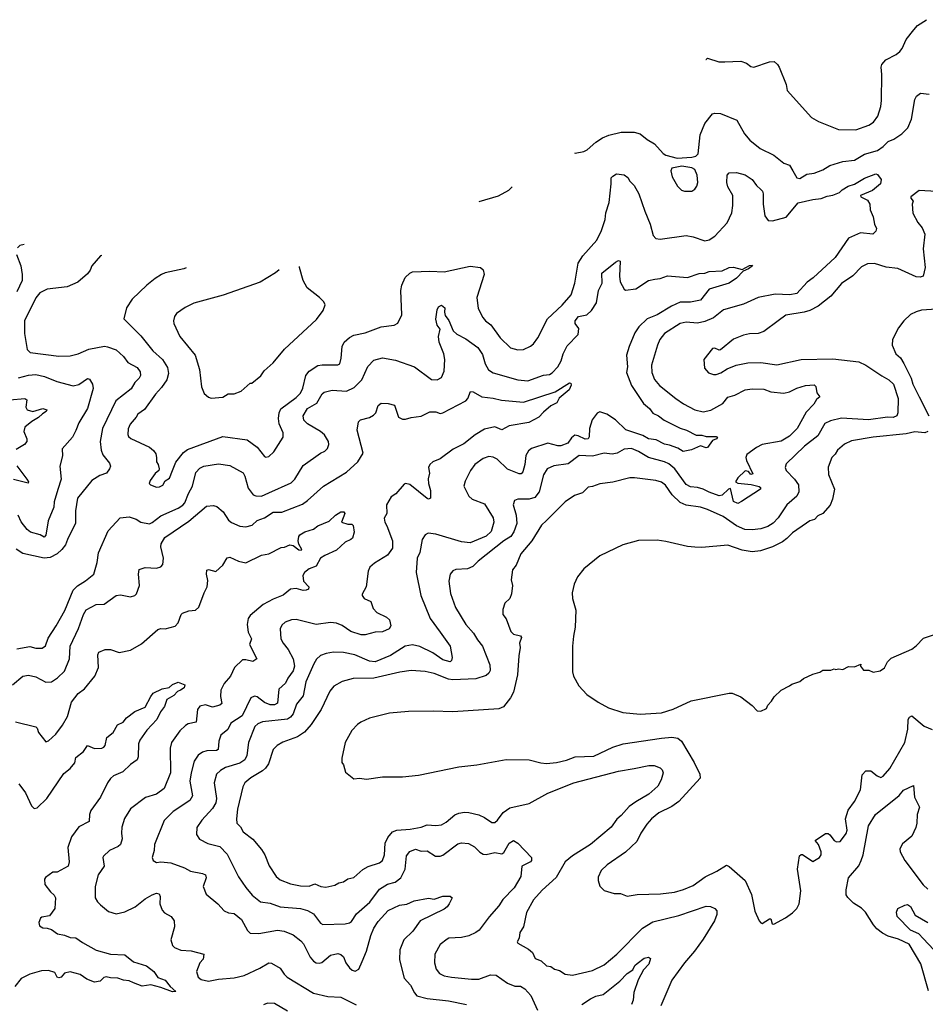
# Model space of a CAD drawing. Extents: x 1678759 to 1859541, y 384609 to 522867.
# Tile 341 of 466: x 1774554 to 1780848, y 513666 to 520506. Entities that reach past the tile are written whole.
import ezdxf

# ---------------------------------------------------------------- set-up
doc = ezdxf.new("R2010")
doc.units = 0

msp = doc.modelspace()

# ---------------------------------------------------------------- linework, layer by layer
at = {"layer": '0CON20XD'}
for points in [[(1779322.1, 520230.2), (1779325, 520230), (1779335, 520237.5), (1779413.3, 520213.3), (1779455, 520213.8), (1779565, 520218.8), (1779604.2, 520204.2), (1779635, 520180), (1779655, 520176), (1779765, 520214), (1779797.5, 520215), (1779820, 520195), (1779831.2, 520175), (1779881.2, 520055), (1779887.5, 520015), (1780057, 519827), (1780105, 519797.5), (1780245, 519743.3), (1780365, 519741.2), (1780455, 519773.8), (1780486.7, 519795), (1780518.8, 519835), (1780538.3, 519901.7), (1780543.8, 519945), (1780545.8, 520125), (1780540, 520175), (1780545.7, 520194.3), (1780573.2, 520226.8), (1780645, 520264), (1780670, 520285), (1780685.8, 520305), (1780715, 520368.8), (1780768, 520435), (1780793.8, 520465), (1780855, 520505.8)], [(1778410.8, 519580.6), (1778415, 519579.2), (1778475, 519591.2), (1778497.5, 519602.5), (1778557.5, 519655), (1778603.8, 519685), (1778647.4, 519702.6), (1778735, 519724.4), (1778825, 519725.6), (1778865, 519711.9), (1778915, 519673.1), (1778964.6, 519644.6), (1779026.2, 519576.2), (1779045, 519564.6), (1779124.3, 519544.3), (1779225, 519549.8), (1779252.2, 519557.8), (1779268.9, 519575), (1779282.1, 519705), (1779315, 519784.2), (1779367.9, 519852.1), (1779385, 519857.5), (1779424.5, 519854.5), (1779538.8, 519808.8), (1779591.9, 519711.9), (1779628.1, 519668.1), (1779701.2, 519611.2), (1779794.6, 519564.6), (1779865, 519509.4), (1779905, 519495.5), (1779926.7, 519456.7), (1779955, 519406.2), (1779975, 519403.3), (1780025, 519432.5), (1780075, 519439.4), (1780135, 519462.7), (1780185, 519492.1), (1780275, 519520), (1780355, 519530.6), (1780425, 519572.7), (1780515, 519596.5), (1780555, 519624.8), (1780589.2, 519660.8), (1780628.1, 519675), (1780685, 519713.9), (1780725.4, 519755), (1780751.2, 519815), (1780775, 519951.2), (1780786.2, 519973.8), (1780815, 519996), (1780875, 519988.9)], [(1779225, 519313.8), (1779245, 519327.5), (1779259.5, 519350.5), (1779266, 519375), (1779262.5, 519425), (1779245.6, 519465), (1779225, 519475.9), (1779155, 519487.5), (1779086.6, 519473.4), (1779078.6, 519455), (1779088, 519415), (1779125, 519350), (1779152.7, 519322.7), (1779175, 519313.8), (1779225, 519313.8)], [(1775711.8, 518782.8), (1775695, 518774.4), (1775565, 518747.1), (1775540, 518735), (1775495, 518708), (1775438.7, 518661.3), (1775335.5, 518564.5), (1775296, 518505), (1775278.3, 518428.3), (1775395, 518308.6), (1775480, 518205), (1775545.3, 518145.3), (1775580.5, 518090.5), (1775588.5, 518048.5), (1775576.6, 518005), (1775538.6, 517951.4), (1775496.9, 517905), (1775421.8, 517798.2), (1775375, 517765.8), (1775364.3, 517745), (1775321.4, 517695), (1775307, 517663), (1775305.8, 517625), (1775311.1, 517611.1), (1775326.8, 517596.8), (1775455.4, 517535.4), (1775485, 517512), (1775499.8, 517489.8), (1775505.8, 517464.2), (1775503.8, 517433.8), (1775516.7, 517415), (1775523.8, 517385), (1775521.2, 517375), (1775495, 517353.3), (1775461.2, 517305), (1775453.3, 517285), (1775462.5, 517275), (1775505, 517259.2), (1775525, 517260.8), (1775548.1, 517271.9), (1775565, 517303.3), (1775595, 517320), (1775616.7, 517375), (1775638.1, 517431.9), (1775691.7, 517498.3), (1775720.3, 517519.7), (1775965, 517611.3), (1776135, 517586.4), (1776205, 517537.1), (1776255, 517472.5), (1776265, 517467.5), (1776285, 517471.9), (1776321.1, 517505), (1776385.6, 517605), (1776385.6, 517635), (1776358.3, 517698.3), (1776351.8, 517735), (1776356.9, 517775), (1776368.1, 517801.9), (1776475, 517880.4), (1776505, 517912.5), (1776521.6, 517945), (1776541.8, 518035), (1776565, 518064.5), (1776626.7, 518103.3), (1776655, 518109.2), (1776725, 518107.3), (1776765, 518108.6), (1776778, 518115), (1776788.1, 518155), (1776795, 518236.7), (1776809.4, 518265), (1776845, 518298.9), (1776875, 518313.5), (1776955, 518330.5), (1777065, 518371.1), (1777157, 518383), (1777181.2, 518398.8), (1777208.6, 518455), (1777203.3, 518625), (1777209.3, 518660.7), (1777233.1, 518715), (1777264.7, 518745.3), (1777285, 518754.5), (1777405, 518759.4), (1777505, 518753.5), (1777685, 518794.3), (1777757.5, 518785), (1777775, 518767.5), (1777782.5, 518735), (1777730, 518575), (1777739.7, 518499.7), (1777773.3, 518436.7), (1777790.8, 518415), (1777827.2, 518387.2), (1777893.3, 518295), (1777965, 518225.7), (1778015, 518213.1), (1778055, 518215.8), (1778105, 518238), (1778125, 518253.8), (1778155, 518296.2), (1778221.7, 518428.3), (1778325, 518522.5), (1778387.5, 518595), (1778412, 518675), (1778435.6, 518815), (1778468.6, 518865), (1778565.4, 518974.6), (1778597.6, 519042.4), (1778622.8, 519117.2), (1778626.9, 519165), (1778650, 519235), (1778663.6, 519366.4), (1778665, 519406.2), (1778675, 519420), (1778702.5, 519435), (1778755, 519427.5), (1778779.3, 519409.3), (1778795, 519383.8), (1778825, 519353.8), (1778856.2, 519296.2), (1778897.8, 519175), (1778936.4, 519086.4), (1778957.3, 519007.3), (1778976, 518986), (1779005, 518980.8), (1779185, 519006.9), (1779235, 518997.1), (1779315, 518969.2), (1779345, 518975.8), (1779385, 519001.4), (1779470, 519095), (1779502.9, 519165), (1779510.5, 519215), (1779510, 519285), (1779476.4, 519345), (1779468.1, 519375), (1779471.4, 519425), (1779485, 519442.5), (1779535, 519445.4), (1779595, 519427.5), (1779645, 519395.6), (1779673.8, 519353.8), (1779705, 519325.8), (1779715.8, 519315), (1779721.9, 519295), (1779720.4, 519225), (1779732.6, 519142.6), (1779755, 519111.2), (1779785, 519109.2), (1779880, 519135), (1779965, 519232.7), (1780065, 519256.9), (1780125, 519263.6), (1780165, 519279.5), (1780205, 519286.9), (1780252.5, 519305), (1780270, 519325), (1780310.6, 519349.4), (1780355, 519363.3), (1780426.1, 519403.9), (1780505, 519434.2), (1780515, 519430.8), (1780541.1, 519395), (1780535.8, 519365), (1780480.2, 519319.8), (1780396.7, 519285), (1780400, 519275), (1780445, 519252.5), (1780463.1, 519225), (1780464.5, 519185), (1780485.5, 519135.5), (1780494, 519085), (1780507.5, 519055), (1780504.1, 519035.9), (1780483.9, 519016.1), (1780397.5, 519025), (1780315, 518988.8), (1780220.6, 518855), (1780067.4, 518712.6), (1780027.4, 518682.6), (1779955.8, 518604.2), (1779905.3, 518595.3), (1779805, 518598.2), (1779686.7, 518575), (1779585, 518529.1), (1779445, 518491.2), (1779375, 518433.6), (1779315, 518408.2), (1779265, 518397.3), (1779185, 518404), (1779143.8, 518396.2), (1779034.3, 518325), (1779003.1, 518285), (1778985.8, 518245.8), (1778945.6, 518105), (1778947.5, 518055), (1778965, 518005.8), (1779000.6, 517965), (1779114, 517874), (1779166.5, 517836.5), (1779245, 517795.4), (1779305, 517782.9), (1779357, 517793), (1779440.5, 517839.5), (1779476.3, 517883.7), (1779525, 517897.8), (1779595, 517933.6), (1779645, 517941.8), (1779725, 517940), (1779775, 517920), (1779865, 517911.9), (1779905, 517921.1), (1779955, 517945.5), (1780015, 517964.3), (1780075, 517969.4), (1780086.8, 517956.8), (1780093.3, 517913.3), (1780114.3, 517885), (1780092.2, 517867.8), (1780073.6, 517835), (1780020.8, 517779.2), (1779957.1, 517665), (1779905, 517612.3), (1779845, 517579.1), (1779713.8, 517555), (1779675, 517534.6), (1779606.5, 517485), (1779601.5, 517465), (1779604.7, 517444.7), (1779648.8, 517351.2), (1779635, 517347.5), (1779618, 517368), (1779595, 517372.5), (1779545, 517323.1), (1779528.2, 517295), (1779545, 517287.2), (1779638, 517278), (1779693.3, 517263.3), (1779702.5, 517255), (1779702.5, 517245), (1779570.9, 517159.1), (1779545, 517146), (1779515, 517158), (1779495, 517249.2), (1779478.9, 517245), (1779436.3, 517203.6), (1779415, 517198.7), (1779345, 517223.2), (1779305, 517244.6), (1779265, 517256.2), (1779215, 517261.1), (1779186.2, 517276.2), (1779106.2, 517386.2), (1779065, 517421.3), (1779035, 517435.3), (1778925, 517463.6), (1778855, 517507.2), (1778806.3, 517526.4), (1778755, 517522.7), (1778705.3, 517494.7), (1778672.2, 517487.8), (1778615, 517494.6), (1778535, 517473.1), (1778442.1, 517477.9), (1778365, 517420), (1778265, 517406.4), (1778220, 517385), (1778195, 517343.8), (1778163.8, 517225), (1778135, 517187.8), (1778095, 517174.5), (1778015, 517175.7), (1777993.3, 517165), (1777984.3, 517135), (1778003.9, 517063.9), (1778010, 517005), (1777988.1, 516948.1), (1777966.9, 516915), (1777918.9, 516885), (1777740, 516745), (1777702.1, 516707.9), (1777665, 516691.9), (1777585.7, 516685.7), (1777563.7, 516676.3), (1777545.8, 516655), (1777535.8, 516605), (1777548.9, 516518.9), (1777582.6, 516422.6), (1777654.7, 516304.7), (1777708.1, 516245), (1777735, 516197.1), (1777771.5, 516155), (1777821.4, 516025), (1777822.5, 515985), (1777815, 515966.7), (1777795, 515949.2), (1777723.9, 515926.1), (1777565, 515919.5), (1777534, 515924), (1777435, 515962.9), (1777372.1, 515977.9), (1777275, 515984.5), (1777196.2, 515973.8), (1777015, 515932), (1776871.4, 515928.6), (1776795, 515908.1), (1776738, 515875), (1776708.9, 515841.1), (1776649.5, 515715), (1776579.8, 515610.2), (1776534, 515556), (1776485, 515524.5), (1776383.1, 515486.9), (1776342.5, 515465), (1776314.4, 515435), (1776283.3, 515336.7), (1776263, 515307), (1776242.4, 515287.6), (1776160.5, 515239.5), (1776118.6, 515205), (1776103.7, 515176.3), (1776067.8, 515022.2), (1776060.6, 514955), (1776063.6, 514923.6), (1776088.5, 514898.5), (1776107.8, 514865), (1776173.6, 514813.6), (1776235, 514741.4), (1776256.5, 514705), (1776287, 514627), (1776335.7, 514555), (1776365, 514530.9), (1776435, 514501.9), (1776505, 514490), (1776565, 514486.7), (1776605, 514502.2), (1776645.7, 514484.3), (1776680.7, 514479.3), (1776745, 514493.3), (1776771.2, 514508.8), (1776805, 514516.7), (1776835, 514536.7), (1776875, 514546.7), (1776938.6, 514601.4), (1776975, 514624.4), (1777055, 514648.9), (1777075.4, 514664.6), (1777088.6, 514705), (1777094.4, 514785), (1777112.7, 514825), (1777144.4, 514865), (1777175, 514876.4), (1777267.3, 514882.7), (1777345, 514896.2), (1777386.3, 514913.7), (1777445, 514908.5), (1777485, 514912.2), (1777518.1, 514931.9), (1777577.4, 514982.6), (1777605, 514994.5), (1777645, 515000.5), (1777675, 514998.9), (1777745, 514981.5), (1777784, 514964), (1777835, 514928.6), (1777855, 514929.4), (1777875, 514945.7), (1777915, 514998.9), (1777960.1, 515029.9), (1778095, 515060.8), (1778225, 515132.7), (1778405, 515203.8), (1778715, 515284.6), (1778824.5, 515304.5), (1778925.5, 515325.5), (1778964.4, 515324.4), (1779005, 515309.2), (1779019.2, 515295), (1779025.8, 515275), (1779012.9, 515225), (1778988.9, 515181.1), (1778925.2, 515124.8), (1778835, 515073.1), (1778790.4, 515039.6), (1778735, 514977.1), (1778705, 514952.9), (1778665, 514897.5), (1778520.6, 514775), (1778395, 514696.5), (1778345, 514655.7), (1778282, 514548), (1778185, 514460), (1778125, 514392), (1778077.2, 514302.8), (1778055.8, 514205), (1778029.2, 514165), (1778024.1, 514125.9), (1778010.7, 514099.3), (1778015, 514090), (1778089.1, 514049.1), (1778116.7, 514025), (1778136.7, 513985), (1778177.3, 513967.3), (1778215, 513933.3), (1778245, 513927.5), (1778270.5, 513910.5), (1778305, 513901.2), (1778345.7, 513875.7), (1778395, 513867.5), (1778535, 513900), (1778615, 513940), (1778705, 514014.4), (1778882.5, 514195), (1778955, 514240), (1779135, 514283.1), (1779325, 514346.9), (1779355, 514345.8), (1779385, 514331.2), (1779398, 514315), (1779399.4, 514290.6)], [(1780925, 519311.8), (1780805, 519320), (1780747.5, 519275), (1780748, 519265), (1780763.8, 519245), (1780757.5, 519225), (1780761.2, 519161.2), (1780795, 519098), (1780825, 519060), (1780844.5, 519015), (1780831.8, 518915), (1780845.6, 518785), (1780833.3, 518725), (1780812.3, 518717.7), (1780785, 518720.6), (1780656.9, 518776.9), (1780575, 518786.2), (1780495, 518812.2), (1780445, 518810), (1780405, 518788.6), (1780345, 518727.1), (1780265, 518674.2), (1780190, 518585), (1780103.4, 518516.6), (1780045, 518486.2), (1780005, 518473.8), (1779877.7, 518452.3), (1779825, 518413.8), (1779725, 518340), (1779685, 518326.2), (1779626.1, 518323.9), (1779585, 518313.8), (1779514.1, 518285.9), (1779425, 518213.3), (1779415, 518210), (1779385, 518223.8), (1779369.3, 518220.7), (1779307.5, 518145), (1779313.3, 518085), (1779341.7, 518051.7), (1779375, 518040), (1779395, 518040), (1779427.4, 518052.6), (1779469.7, 518080.3), (1779534.4, 518105.6), (1779615, 518122.9), (1779705, 518124.3), (1779815, 518109.2), (1779985, 518145.8), (1780205, 518150.8), (1780385, 518129.2), (1780435, 518106.2), (1780545, 518030.9), (1780595, 518004.5), (1780626.5, 517975), (1780658.7, 517875), (1780657.8, 517775), (1780650, 517755), (1780625, 517742), (1780585, 517744.1), (1780453.2, 517726.8), (1780265, 517738.9), (1780189.7, 517720.3), (1780150.4, 517699.6), (1780100, 517615), (1780007.8, 517542.2), (1779880.2, 517419.8), (1779873.3, 517395), (1779880.9, 517375), (1779939.4, 517315), (1779965.6, 517275), (1779969.4, 517225), (1779955.7, 517195), (1779884.6, 517135), (1779825.2, 517044.8), (1779790.8, 517009.2), (1779754.4, 516985.6), (1779705, 516969.7), (1779645, 516961.8), (1779593.8, 516965), (1779535, 516989.2), (1779443.5, 517053.5), (1779335, 517102.9), (1779285, 517119.3), (1779185, 517134), (1779145, 517152), (1779087.5, 517205), (1779042.7, 517272.7), (1779015, 517292.5), (1778975, 517303.8), (1778825.8, 517324.2), (1778795, 517324), (1778675, 517292.5), (1778585, 517281.2), (1778535, 517262), (1778505, 517258.8), (1778465, 517218.8), (1778410.3, 517199.7), (1778344.4, 517155.6), (1778215, 517027.1), (1778181.4, 516995), (1778113.9, 516885), (1778036.4, 516795), (1778005, 516716.2), (1777978.6, 516685), (1777970, 516615), (1777979.4, 516575), (1777972.3, 516517.7), (1777961.2, 516485), (1777926.4, 516453.6), (1777912.5, 516407.5), (1777912, 516375), (1777934.4, 516344.4), (1777968.1, 516255), (1777985, 516237.8), (1778035, 516226.4), (1778041.2, 516215), (1778028.6, 516175), (1778031.4, 516145), (1778022.1, 516087.9), (1778014.5, 515955.5), (1777985.7, 515835), (1777965.5, 515794.5), (1777916.6, 515733.4), (1777885, 515717.5), (1777565, 515698), (1777428.3, 515701.7), (1777255, 515701.2), (1777125, 515688), (1776985, 515653.8), (1776925, 515626.2), (1776901.2, 515608.8), (1776862.7, 515567.3), (1776816.4, 515483.6), (1776793.3, 515375), (1776793.3, 515345), (1776805, 515330), (1776819.3, 515279.3), (1776875, 515233.3), (1776915, 515236.7), (1776965, 515230), (1777076.1, 515246.1), (1777215, 515246.2), (1777325, 515258.8), (1777605, 515316.2), (1777730.7, 515329.3), (1777935, 515366.7), (1778095, 515363.3), (1778175, 515342.5), (1778215, 515338.8), (1778285, 515345.7), (1778355, 515361.5), (1778415, 515385.4), (1778545, 515390), (1778675, 515451.2), (1778747.5, 515475), (1779015.4, 515514.6), (1779085, 515521.5), (1779128.8, 515515), (1779153.6, 515493.6), (1779242.2, 515345), (1779281.9, 515265), (1779282, 515238), (1779135.3, 515074.7), (1779085, 515039.5), (1778994.7, 514995.3), (1778946, 514954), (1778913.3, 514916.7), (1778871.5, 514855), (1778843.5, 514796.5), (1778765, 514722.9), (1778636.2, 514635), (1778594, 514595), (1778575, 514550), (1778573.3, 514525), (1778586.4, 514486.4), (1778615, 514457.5), (1778685, 514436.7), (1778730, 514435), (1778775, 514417.5), (1778845, 514428), (1779006.6, 514433.4), (1779105, 514445.6), (1779166.9, 514463.1), (1779235, 514491.5), (1779318, 514552), (1779398.3, 514591.7), (1779465, 514633.3), (1779485, 514623.8), (1779595.8, 514525), (1779639.7, 514429.7), (1779662, 514312), (1779692.5, 514245), (1779705, 514232.5), (1779715, 514227.5), (1779765, 514260), (1779775, 514260), (1779782.5, 514225), (1779795, 514222.5), (1779875, 514266.7), (1779925, 514302.5), (1779955, 514332.5), (1779970, 514365), (1779983.3, 514455), (1779960, 514605), (1779973.1, 514696.9), (1779985, 514707.5), (1779995, 514706.7), (1780065, 514658.9), (1780112.5, 514685), (1780124.4, 514705), (1780124.4, 514725), (1780105.4, 514775.4), (1780082.5, 514805), (1780155, 514852.5), (1780171.7, 514851.7), (1780185, 514842.5), (1780214.1, 514804.1), (1780230, 514795), (1780255, 514797.5), (1780265, 514807.5), (1780297.6, 514852.4), (1780305.7, 514875), (1780293.8, 514955), (1780311.9, 515015), (1780355, 515074), (1780397.3, 515155), (1780409.7, 515260.3), (1780435, 515288), (1780468.6, 515288.6), (1780512, 515252), (1780538.3, 515241.7), (1780555, 515250), (1780602.2, 515305), (1780704.3, 515485), (1780726.7, 515576.7), (1780728.8, 515645), (1780738.3, 515661.7), (1780755, 515668.8), (1780839.1, 515599.1), (1780895, 515575.5)], [(1777976, 519345.7), (1777950.3, 519319.7), (1777879.4, 519280.6), (1777745.2, 519240)], [(1774585.8, 518943.8), (1774555, 518938.1), (1774537.9, 518922.1)], [(1774532.5, 518875), (1774562.9, 518795), (1774571.8, 518735), (1774570.7, 518695), (1774534.7, 518615)], [(1775124, 518866.9), (1775116.2, 518865), (1775056.2, 518795), (1775044.2, 518765.8), (1775025, 518741.2), (1774957, 518683), (1774885, 518649.2), (1774745, 518634.2), (1774695, 518607.5), (1774666.7, 518573.3), (1774587.5, 518415), (1774587.7, 518325), (1774605.6, 518215), (1774626.7, 518195), (1774825, 518169.2), (1774905, 518171.8), (1774960, 518185), (1775035, 518217.8), (1775143.2, 518236.8), (1775165, 518234.3), (1775225, 518212.2), (1775275.6, 518165), (1775305, 518124.4), (1775369.7, 518089.7), (1775390.3, 518060.3), (1775392.5, 518035), (1775384.3, 518015), (1775355.3, 517984.7), (1775328.3, 517941.7), (1775222.2, 517857.8), (1775130, 517665), (1775113.1, 517575), (1775119.1, 517515), (1775131.9, 517481.9), (1775178, 517425), (1775184, 517405), (1775179.2, 517385), (1775158, 517355), (1775110.2, 517339.8), (1775055, 517304.4), (1774955, 517182.5), (1774942.4, 517095), (1774942, 517008), (1774886.1, 516893.9), (1774871.3, 516858.7), (1774845.7, 516824.3), (1774814.7, 516795.3), (1774765, 516770.6), (1774725, 516765.3), (1774576.6, 516796.6), (1774528.5, 516828.5)], [(1774535, 516136.4), (1774625, 516152.5), (1774665, 516140.5), (1774709.3, 516140.7), (1774733.1, 516156.9), (1774750.9, 516209.1), (1774808.5, 516295), (1774868.3, 516401.7), (1774925, 516541.8), (1774955, 516572.4), (1775011.9, 516608.1), (1775070, 516655), (1775091.9, 516735), (1775101.4, 516801.4), (1775168.5, 516955), (1775252, 517045), (1775315, 517053.3), (1775364, 517035), (1775395, 517014.4), (1775455, 517003.3), (1775475, 517012.2), (1775535, 517058.5), (1775655, 517111.8), (1775687.6, 517132.4), (1775701.4, 517148.6), (1775726.7, 517215), (1775754.7, 517265), (1775779.2, 517360.8), (1775805, 517390), (1775834.7, 517405.3), (1775935, 517420.5), (1776015, 517408.5), (1776107.9, 517357.9), (1776119.2, 517335), (1776141.1, 517251.1), (1776175.9, 517205.9), (1776195, 517198), (1776235, 517195.3), (1776285, 517219.2), (1776440.5, 517289.5), (1776465.7, 517315), (1776525, 517410), (1776643.8, 517495), (1776675, 517508.6), (1776692.6, 517527.4), (1776701.5, 517555), (1776700.4, 517575), (1776671.7, 517621.7), (1776645.3, 517645.3), (1776555, 517697.7), (1776527.9, 517725), (1776524.3, 517755), (1776554.7, 517805), (1776618.7, 517841.3), (1776655, 517907.1), (1776670.8, 517919.2), (1776725, 517932.9), (1776825.4, 517924.6), (1776879.5, 517950.5), (1776930.9, 518005), (1776974, 518096), (1777015, 518140), (1777075, 518156.7), (1777165, 518141.8), (1777298.8, 518095), (1777415, 518005.8), (1777455, 518004.2), (1777485, 518021.2), (1777504.4, 518065), (1777509.5, 518145), (1777501.1, 518185), (1777468.5, 518265), (1777464.3, 518305.7), (1777475.8, 518355), (1777454.6, 518384.6), (1777446.2, 518425), (1777455, 518490), (1777465, 518511.2), (1777485, 518522), (1777508, 518505), (1777505.7, 518475), (1777511.7, 518451.7), (1777536.4, 518416.4), (1777565.8, 518345), (1777591.9, 518321.9), (1777655, 518288.5), (1777738.2, 518228.2), (1777769.9, 518179.9), (1777787.8, 518115), (1777812.7, 518072.7), (1777845, 518052.1), (1778016.8, 518003.2), (1778085, 517997.9), (1778195, 518035.3), (1778235, 518040.3), (1778255, 518052.9), (1778293.8, 518095), (1778316.2, 518135), (1778330, 518185), (1778359.6, 518240.4), (1778435, 518319.1), (1778439.5, 518359.5), (1778413.8, 518395), (1778413.8, 518415), (1778438, 518445), (1778495, 518455.5), (1778528.5, 518485), (1778561.9, 518538.1), (1778577.3, 518625), (1778602.5, 518675), (1778599.1, 518745), (1778695, 518821.9), (1778715, 518834), (1778727.8, 518827.8), (1778721.5, 518725), (1778728.2, 518685), (1778754.2, 518635), (1778765, 518628), (1778835, 518636.4), (1778925, 518694.6), (1778966.9, 518703.1), (1779005, 518708.5), (1779055, 518725.5), (1779195, 518715.5), (1779275, 518741.8), (1779314.6, 518745.4), (1779345, 518755.5), (1779435, 518760.6), (1779485, 518783.3), (1779515.8, 518785.8), (1779575, 518770), (1779625, 518797.5), (1779645, 518800), (1779647.5, 518795), (1779620, 518775), (1779581.7, 518758.3), (1779535, 518710), (1779484, 518676), (1779345, 518634.5), (1779285, 518557.5), (1779215.5, 518544.5), (1779145, 518542.7), (1779084.3, 518515), (1778985, 518454.6), (1778915, 518428.2), (1778857.9, 518372.1), (1778828.8, 518331.2), (1778788.8, 518235), (1778771.8, 518175), (1778776.9, 518095), (1778770, 518055), (1778806.9, 517965), (1778890.1, 517840.1), (1778930.5, 517805), (1778955, 517772.5), (1778994.2, 517754.2), (1779033.4, 517723.4), (1779145, 517668.2), (1779188, 517655), (1779255, 517620.6), (1779295, 517619.4), (1779325, 517610), (1779395, 517610), (1779402.5, 517605), (1779397.5, 517595), (1779368, 517582), (1779335, 517533.3), (1779325, 517531.2), (1779285, 517546.2), (1779221.7, 517518.3), (1779165, 517506.2), (1779128.2, 517528.2), (1779070.9, 517550.9), (1779035, 517558.2), (1778977, 517587), (1778923.9, 517593.9), (1778885, 517618.2), (1778767.3, 517657.3), (1778695, 517726.2), (1778633.8, 517765), (1778585, 517782.9), (1778567.4, 517772.6), (1778533.2, 517726.8), (1778513.9, 517666.1), (1778511.4, 517608.6), (1778503.8, 517595), (1778485, 517592.3), (1778435, 517615.5), (1778411.1, 517618.9), (1778388.8, 517601.2), (1778362.9, 517565), (1778315, 517546.2), (1778295, 517545.4), (1778225, 517563.1), (1778111.9, 517528.1), (1778090, 517510), (1778071.5, 517478.5), (1778065.3, 517415), (1778050, 517365), (1778039.1, 517350.9), (1778025, 517350.9), (1777945, 517382.9), (1777872.4, 517452.4), (1777845, 517466.7), (1777815, 517470.5), (1777775, 517458.5), (1777717.8, 517415), (1777685.9, 517374.1), (1777650.9, 517299.1), (1777639.5, 517265), (1777675, 517195.8), (1777698.8, 517175), (1777785, 517141.5), (1777843.9, 517045), (1777848.4, 517015), (1777829.7, 516950.3), (1777795, 516918), (1777685, 516871.5), (1777625, 516878.5), (1777445, 516932.9), (1777391.9, 516938.1), (1777373, 516927), (1777351.2, 516895), (1777333.9, 516803.9), (1777315.6, 516764.4), (1777308.5, 516665), (1777341.1, 516505), (1777406.6, 516346.6), (1777475, 516251.4), (1777544.5, 516155), (1777560, 516075), (1777555.7, 516054.3), (1777545, 516046.2), (1777495, 516059.1), (1777425, 516108.2), (1777335, 516152.5), (1777285, 516163.9), (1777232.5, 516155), (1777130.8, 516089.2), (1777025, 516046.1), (1776985, 516050), (1776883.5, 516093.5), (1776805, 516110.9), (1776735, 516111.5), (1776685, 516103.3), (1776645, 516088.6), (1776616.1, 516063.9), (1776597.7, 516032.3), (1776543.3, 515905), (1776525, 515808), (1776478.1, 515751.9), (1776454.1, 515684.1)], [(1776356.8, 518767.2), (1776331.7, 518748.3), (1776225, 518682.9), (1775967.5, 518592.5), (1775765, 518535.6), (1775703.7, 518506.3), (1775643.8, 518465), (1775630, 518445), (1775622, 518415), (1775625.8, 518395), (1775667.5, 518305), (1775773.1, 518175), (1775804.3, 518075), (1775816.7, 517955), (1775835, 517910), (1775865, 517882.5), (1775885, 517877.5), (1775965, 517883.3), (1776003, 517907), (1776045, 517907.5), (1776093.6, 517926.4), (1776155, 517980), (1776168.3, 517981.7), (1776229.3, 518030.7), (1776254.1, 518065.9), (1776315, 518122.5), (1776395, 518216.7), (1776616.6, 518423.4), (1776663.8, 518485), (1776676.7, 518525), (1776667.5, 518545), (1776636.7, 518575), (1776552.4, 518642.4), (1776524.2, 518695), (1776498.8, 518785), (1776498.8, 518790.2)], [(1780995, 518498.6), (1780822.3, 518487.7), (1780785, 518476.7), (1780745, 518457.5), (1780697.5, 518415), (1780662.5, 518365), (1780620, 518285), (1780616.7, 518245), (1780642, 518185), (1780676.4, 518156.4), (1780698.3, 518118.3), (1780750.4, 518015), (1780762.1, 517975), (1780804.2, 517885.8), (1780872.9, 517755)], [(1774505, 515886), (1774575, 515945.7), (1774615, 515953.1), (1774665, 515941.9), (1774735, 515904.4), (1774775, 515906.9), (1774816.5, 515933.5), (1774865, 515979.4), (1774899.6, 516065), (1774904.5, 516155), (1774963.3, 516276.7), (1774996.8, 516375), (1775015, 516405.7), (1775085, 516443.5), (1775140, 516445), (1775225, 516506.7), (1775255, 516510), (1775325, 516497.1), (1775355, 516506.2), (1775365, 516517.5), (1775385.7, 516574.3), (1775378.6, 516655), (1775385, 516687.5), (1775425, 516701.2), (1775505, 516696.7), (1775535, 516705.8), (1775549.1, 516720.9), (1775554.2, 516765), (1775533.8, 516845), (1775537.3, 516865), (1775561.7, 516908.3), (1775728.5, 517021.5), (1775852.8, 517127.2), (1775901.7, 517131.7), (1775924.4, 517125), (1775967.2, 517087.2), (1776005, 517030), (1776025, 517011.9), (1776085, 516987.5), (1776125, 516983.1), (1776170, 516995), (1776204, 517026), (1776255, 517045.5), (1776315, 517084.4), (1776375, 517084.5), (1776518.7, 517141.3), (1776555, 517166.4), (1776664.7, 517265.3), (1776825, 517363.5), (1776904.4, 517435), (1776941.1, 517495), (1776898.6, 517655), (1776908.1, 517711.9), (1776923.4, 517726.6), (1776985, 517741.4), (1777012.4, 517757.6), (1777030, 517775), (1777045, 517826.7), (1777065, 517841.2), (1777115, 517838.8), (1777158.8, 517828.8), (1777187.5, 517745), (1777215, 517730), (1777235, 517730), (1777275, 517742.5), (1777345, 517751.4), (1777405, 517782.1), (1777445, 517782.7), (1777475, 517770.9), (1777493.8, 517775), (1777655, 517858.9), (1777668.9, 517875), (1777687.3, 517922.7), (1777705, 517921.1), (1777765.4, 517885.4), (1777845, 517876.4), (1777902.4, 517862.4), (1778055, 517848.7), (1778275, 517920), (1778375, 517983.3), (1778385, 517980), (1778386.4, 517966.4), (1778373.3, 517935), (1778302.2, 517877.8), (1778285.8, 517845), (1778245, 517822.5), (1778195, 517779.2), (1778162.5, 517745), (1778091.7, 517708.3), (1777955.5, 517684.5), (1777905, 517655.7), (1777855, 517676.9), (1777785, 517661.4), (1777718.3, 517621.7), (1777640.2, 517559.8), (1777567, 517523), (1777475.4, 517454.6), (1777426, 517435), (1777404, 517415), (1777394.2, 517395), (1777402.5, 517355), (1777393, 517317), (1777394.4, 517285), (1777410, 517235), (1777408.6, 517181.4), (1777395, 517176), (1777385, 517180.8), (1777265, 517277.8), (1777236, 517284), (1777225, 517280), (1777167.9, 517212.1), (1777135, 517191.4), (1777103.8, 517135), (1777104.5, 517075.5), (1777086.9, 517043.1), (1777091.2, 517015), (1777105, 516990), (1777144.6, 516885), (1777144.6, 516835), (1777110.6, 516785), (1777019.6, 516730.4), (1776988.3, 516701.7), (1776975.7, 516675), (1776961.2, 516565), (1776933.3, 516515), (1776933.3, 516505), (1776947.5, 516485), (1776994.2, 516464.2), (1777010, 516415), (1777035, 516387.5), (1777103.8, 516355), (1777125, 516336.2), (1777133.9, 516296.1), (1777121.2, 516275), (1777075, 516252.9), (1777025, 516250.8), (1776955, 516231.8), (1776926.8, 516233.2), (1776855, 516255.4), (1776795, 516298.5), (1776755, 516314.5), (1776715, 516318.5), (1776615, 516305.5), (1776475, 516339.5), (1776443.8, 516336.2), (1776399.8, 516320.2), (1776375, 516300), (1776364.4, 516275), (1776369.5, 516205), (1776384.4, 516175), (1776419.8, 516129.8), (1776454, 516065), (1776462.9, 516015), (1776455, 515981.9), (1776417.3, 515932.7), (1776402.2, 515897.8), (1776353.8, 515856.2), (1776345, 515758.8), (1776325, 515745.6), (1776295, 515747.3), (1776255, 515762.2), (1776205, 515802.5), (1776185, 515806.7), (1776160, 515795), (1776101.2, 515668.8), (1776021.8, 515618.2), (1776000.5, 515575), (1775951.5, 515535), (1775938.2, 515495), (1775934.4, 515435.6), (1775920.9, 515429.1), (1775855, 515426.9), (1775825, 515416.4), (1775794.1, 515395.9), (1775765.5, 515355), (1775744.6, 515275), (1775737.1, 515215), (1775754.5, 515115), (1775737.2, 515082.8), (1775620, 515005), (1775556.9, 514943.1), (1775490, 514775), (1775487.8, 514735), (1775474.4, 514685), (1775480.8, 514665), (1775505, 514651.9), (1775535, 514655.6), (1775605, 514648.9), (1775700, 514615), (1775742, 514592), (1775825, 514575.6), (1775845, 514565.7), (1775850.6, 514545), (1775829.4, 514485), (1775850.7, 514430.7), (1775930, 514365), (1775975, 514314.2), (1776005, 514300.8), (1776045, 514295.8), (1776094.7, 514254.7), (1776138, 514178), (1776155, 514160), (1776215, 514157.8), (1776345, 514181.3), (1776391.2, 514175), (1776455, 514147.9), (1776508, 514108), (1776526.1, 514086.1), (1776572.5, 513992.5), (1776595, 513965.8), (1776613.8, 513955), (1776635, 513951.1), (1776654.5, 513955.5), (1776715, 514007.8), (1776765, 514019.1), (1776785, 514012.7), (1776804.5, 513995), (1776819.4, 513955), (1776845, 513919.2), (1776865, 513902.9), (1776885, 513895.8), (1776909.8, 513910.2), (1776935, 513963.8), (1776964.6, 514035), (1776993.9, 514145), (1777015.4, 514195), (1777045, 514241.1), (1777115, 514318.5), (1777193.8, 514355), (1777245, 514360.8), (1777295, 514384.2), (1777395, 514404.2), (1777435, 514397.5), (1777495, 514416.7), (1777546.4, 514416.4), (1777560, 514405), (1777538.8, 514365), (1777525, 514343.3), (1777504.1, 514325.9), (1777336.9, 514245), (1777286.1, 514175), (1777222.9, 514115), (1777195.4, 514045), (1777192.5, 513975), (1777225, 513848), (1777269.6, 513799.6), (1777296.7, 513745), (1777314.6, 513724.6), (1777385, 513705.4), (1777535, 513690.4), (1777658.8, 513665)], [(1774545, 518016.9), (1774615, 518037.3), (1774665, 518041.2), (1774727.3, 518027.3), (1774811.9, 517991.9), (1774925, 517962.2), (1774965, 517972.5), (1775025, 518012.3), (1775038.5, 518008.5), (1775060.9, 517975), (1775065.3, 517944.7), (1775024.7, 517805.3), (1774964, 517706), (1774945, 517651.2), (1774920, 517605), (1774850, 517525), (1774852, 517475), (1774832.5, 517405), (1774842.5, 517315), (1774817.9, 517242.1), (1774793.2, 517156.8), (1774790.5, 517119.5), (1774751.2, 517025), (1774736.1, 516923.9), (1774725, 516912), (1774696.4, 516926.4), (1774628, 516945), (1774605, 516964.4), (1774565, 517017.5), (1774544.5, 517065)], [(1774485, 517865.4), (1774590, 517875), (1774604.2, 517864.2), (1774597.5, 517815), (1774606.7, 517795), (1774645, 517784.5), (1774714.7, 517805.3), (1774742.9, 517795), (1774738.1, 517785), (1774711.4, 517768.6), (1774685, 517741.9), (1774638, 517715), (1774590, 517675), (1774582.5, 517645), (1774604, 517595), (1774603.8, 517575), (1774586.7, 517555), (1774530.3, 517519.7)], [(1780865.4, 517644.6), (1780843.6, 517636.4), (1780775, 517643.8), (1780715, 517627.9), (1780485, 517605.5), (1780335, 517580), (1780285, 517556), (1780238, 517515), (1780222.2, 517487.8), (1780198, 517465), (1780172.9, 517397.1), (1780175, 517347.5), (1780216.7, 517245), (1780203.1, 517175), (1780186.2, 517133.8), (1780135, 517075.8), (1780101.5, 517058.5), (1780077, 517033), (1780045, 517024.2), (1780021.1, 517008.9), (1779925, 516941.4), (1779885, 516902.5), (1779855, 516879.1), (1779785.9, 516844.1), (1779703.5, 516816.5), (1779645, 516809.2), (1779575, 516821.5), (1779474.3, 516855.7), (1779295, 516840), (1779245, 516841.2), (1779195, 516846.2), (1779045, 516882), (1778985, 516890), (1778855, 516888), (1778745, 516858.8), (1778585, 516781.2), (1778475, 516690), (1778431.2, 516635), (1778406.7, 516585), (1778393.8, 516525), (1778396.2, 516485), (1778420, 516405), (1778413.8, 516285), (1778403.6, 516223.6), (1778396.4, 516153.6), (1778396.7, 515975), (1778403.3, 515945), (1778439.3, 515879.3), (1778495, 515817.5), (1778573.9, 515763.9), (1778646.4, 515726.4), (1778745, 515693.8), (1778865, 515680.8), (1779015, 515691.4), (1779095, 515716), (1779220, 515775), (1779485, 515826.7), (1779506.4, 515826.4), (1779565, 515802.5), (1779645, 515742.5), (1779680, 515705), (1779705, 515702.5), (1779745, 515720), (1779752.5, 515745), (1779779.3, 515770.7), (1779797, 515803), (1779845, 515847.5), (1779905, 515877.5), (1779919.3, 515890.7), (1779975, 515907.5), (1780001.7, 515928.3), (1780065, 515960), (1780115, 515972.5), (1780135, 515987.5), (1780191.7, 515988.3), (1780215, 515997.5), (1780225, 515992.5), (1780245, 515997.5), (1780275, 515992.5), (1780315, 516012.5), (1780355, 516010), (1780400, 516030), (1780397.5, 516015), (1780418.3, 515988.3), (1780455, 515987.5), (1780485, 515973.3), (1780535, 515982.5), (1780565, 516002.5), (1780584.2, 516045.8), (1780609.5, 516070.5), (1780755, 516134.2), (1780785, 516156), (1780835, 516209.2), (1780925, 516240)], [(1774535, 517406.7), (1774604.4, 517315), (1774615.6, 517295), (1774613.3, 517286.7), (1774511.2, 517311.2)], [(1774525, 515627.5), (1774665, 515594), (1774676, 515585), (1774685, 515553.8), (1774735, 515490), (1774755, 515496.2), (1774805, 515542.5), (1774851.1, 515605), (1774885.4, 515664.6), (1774913.1, 515765), (1774959.5, 515825), (1775005, 515856.7), (1775077.1, 515945), (1775101.1, 516005), (1775096.2, 516093.8), (1775105, 516112.5), (1775148.3, 516131.7), (1775185, 516130), (1775245, 516108.8), (1775325, 516126.2), (1775400.3, 516169.7), (1775515, 516270), (1775535, 516276.2), (1775565, 516273.8), (1775635, 516293.8), (1775654.2, 516315.8), (1775676, 516375), (1775685, 516384), (1775729.7, 516400.3), (1775776.6, 516403.4), (1775800, 516425), (1775835.7, 516524.3), (1775857.5, 516565), (1775860.5, 516609.5), (1775851.1, 516655), (1775855, 516682.5), (1775865, 516686.2), (1775918, 516672), (1775965, 516716.2), (1775995, 516767.1), (1776015, 516771.2), (1776075, 516743.8), (1776125, 516733.8), (1776233.4, 516786.6), (1776285, 516795.7), (1776370.3, 516839.7), (1776395, 516842.5), (1776432.2, 516857.8), (1776455, 516852.1), (1776495, 516822.5), (1776509.7, 516820.3), (1776513.8, 516825), (1776493.1, 516863.1), (1776488.9, 516885), (1776492.9, 516915), (1776501.7, 516928.3), (1776535, 516948.2), (1776595, 516965.6), (1776625, 516989.4), (1776705, 517021.2), (1776748.8, 517065), (1776785, 517086), (1776807, 517087), (1776812.5, 517075), (1776790, 517015), (1776835, 517002.5), (1776861.7, 517001.7), (1776871.7, 516991.7), (1776877.5, 516945), (1776866.7, 516905), (1776856.2, 516893.8), (1776815, 516876.7), (1776755, 516821.4), (1776675.3, 516784.7)], [(1776675.3, 516784.7), (1776645.5, 516765), (1776615, 516710), (1776565, 516690), (1776534.2, 516665), (1776520.8, 516645), (1776525.6, 516605), (1776562.9, 516565), (1776560, 516550), (1776545, 516542), (1776525, 516541.4), (1776475, 516554.5), (1776435, 516548.9), (1776385, 516508.5), (1776315, 516481.1), (1776247.1, 516442.9), (1776155, 516367.3), (1776141.8, 516345), (1776134.1, 516304.1), (1776142.1, 516252.1), (1776165.7, 516205), (1776150, 516165), (1776202, 516065), (1776175, 516047.5), (1776125, 516060), (1776101.7, 516058.3), (1776046, 516005), (1776020, 515945), (1775976, 515895), (1775951.1, 515848.9), (1775949.4, 515805), (1775958, 515755), (1775943.8, 515745), (1775895, 515731.1), (1775845, 515745.8), (1775806.2, 515736.2), (1775788.6, 515715), (1775780.8, 515625), (1775725.5, 515614.5), (1775707.2, 515602.8), (1775667.5, 515565), (1775608.6, 515485), (1775600.5, 515445), (1775602.3, 515275), (1775558.1, 515165), (1775505, 515126.7), (1775428, 515102), (1775325, 515024), (1775282.8, 514957.2), (1775264.6, 514895.4), (1775261.1, 514855), (1775266.4, 514815), (1775254.4, 514775.6), (1775237.9, 514762.1), (1775178.8, 514735), (1775135.8, 514694.2), (1775131.2, 514685), (1775140, 514625), (1775098.9, 514565), (1775079.2, 514485), (1775079.6, 514405), (1775095, 514377.5), (1775116.4, 514356.4), (1775171.5, 514311.5), (1775225, 514294.4), (1775285, 514308.6), (1775356.4, 514343.6), (1775425, 514398.6), (1775475, 514425.4), (1775505, 514437.5), (1775522.4, 514432.4), (1775529.4, 514415), (1775528.6, 514365), (1775545, 514320), (1775560.9, 514300.9), (1775606.2, 514275), (1775627.5, 514245), (1775628.9, 514205), (1775604.4, 514115), (1775615, 514073.8), (1775630.7, 514060.7), (1775675, 514041.9), (1775745, 514038.6), (1775833.8, 514015), (1775829.6, 513980.4), (1775805, 513953.3), (1775783.3, 513895), (1775794.4, 513855), (1775815, 513839.4), (1775865, 513827.1), (1775935, 513840), (1776045, 513849.1), (1776115, 513866.2), (1776222.4, 513917.6), (1776285, 513953.1), (1776305, 513951.4), (1776365, 513917.1), (1776392.2, 513875), (1776412.9, 513855), (1776595, 513743.8), (1776695, 513719.4), (1776785, 513716.7), (1776893.3, 513663.3)], [(1774547.9, 515197.9), (1774595, 515135.8), (1774635, 515044), (1774655, 515026), (1774675, 515030.8), (1774743.1, 515095), (1774861.2, 515268.8), (1774905, 515304), (1774937.6, 515342.4), (1774945, 515380), (1774998, 515422), (1775025, 515463.3), (1775075, 515443.1), (1775124.5, 515445.5), (1775138.5, 515451.5), (1775147.5, 515465), (1775160.7, 515519.3), (1775204.7, 515555.3), (1775233.5, 515606.5), (1775273.1, 515626.9), (1775295.8, 515655), (1775355, 515700), (1775425, 515730), (1775464.6, 515805.4), (1775482.7, 515827.3), (1775545, 515858.1), (1775592.5, 515867.5), (1775615, 515888), (1775655, 515903.8), (1775702.5, 515885), (1775698, 515865), (1775672.5, 515847.5), (1775651.7, 515838.3), (1775625, 515810.8), (1775577.5, 515782.5), (1775560.6, 515735), (1775532.9, 515697.1), (1775507.3, 515645), (1775438.7, 515571.3), (1775389.6, 515500.4), (1775379.5, 515475), (1775377.5, 515385), (1775371.2, 515365), (1775325, 515332.9), (1775270.2, 515279.8), (1775205, 515252.7), (1775185.5, 515235), (1775163.8, 515205), (1775115.5, 515104.5), (1775048.7, 515011.3), (1775039.4, 514985), (1775037.5, 514935), (1774965, 514898.5), (1774915, 514830), (1774889.5, 514755), (1774898.1, 514655), (1774890, 514625), (1774815.5, 514584.5), (1774785, 514584.2), (1774733.2, 514546.8), (1774725.8, 514534.2), (1774728.8, 514498.8), (1774767, 514447), (1774794.1, 514424.1), (1774802, 514405), (1774797.3, 514332.7), (1774760, 514280), (1774707.7, 514272.3), (1774698.8, 514265), (1774686.2, 514235), (1774690.8, 514210.8), (1774715, 514196.7), (1774745, 514196), (1774775, 514186), (1774815.9, 514155.9), (1774865, 514145.8), (1774905, 514129.4), (1774945, 514126.8), (1774989.6, 514095), (1775085, 514041.9), (1775185, 514015.4), (1775285, 514008.8), (1775345, 513962), (1775435, 513934.4), (1775485.7, 513895), (1775515, 513852.5), (1775565, 513834.2), (1775600, 513790), (1775640, 513755), (1775615, 513752), (1775533.9, 513783.9), (1775465, 513801.1), (1775405, 513792.2), (1775345.8, 513815), (1775315, 513829.2), (1775275, 513833.4), (1775235, 513848.6), (1775185, 513850), (1775155, 513857.8), (1775138.7, 513851.3), (1775113.9, 513826.1), (1775075, 513820.8), (1775019.7, 513839.7), (1774975, 513873.5), (1774905, 513890.9), (1774865, 513883.3), (1774841.5, 513855), (1774825, 513849.6), (1774814.6, 513855), (1774797.8, 513887.8), (1774755, 513900), (1774705, 513898.6), (1774625, 513875.6), (1774563.3, 513845), (1774520.5, 513789.5)], [(1776454.1, 515684.1), (1776435, 515659.6), (1776415, 515647.3), (1776241.7, 515628.3), (1776208, 515615), (1776188.6, 515595), (1776144.5, 515485), (1776132.5, 515395), (1776117.8, 515365), (1776085, 515342.2), (1775985, 515311.8), (1775949.1, 515290.9), (1775922.2, 515265), (1775906.4, 515205), (1775922.1, 515095), (1775916.2, 515065), (1775893.7, 515026.4), (1775820, 514945), (1775785, 514893.3), (1775781.9, 514845), (1775803.8, 514813.8), (1775862.4, 514782.4), (1775945, 514762.2), (1775995, 514709.4), (1776075, 514552), (1776125, 514478), (1776170, 514425), (1776228.3, 514378.3), (1776295, 514369.4), (1776363.8, 514343.8), (1776505, 514330.8), (1776555, 514318.5), (1776595.3, 514295.3), (1776645, 514229.2), (1776660.4, 514220.4), (1776815, 514224.4), (1776845, 514231.1), (1776859.2, 514240.8), (1776895.3, 514294.7), (1776986.2, 514375), (1777055, 514465.6), (1777110, 514500), (1777162.5, 514515), (1777202.5, 514545), (1777231.8, 514605), (1777243.3, 514696.7), (1777265, 514727.8), (1777305, 514744.4), (1777345, 514729.1), (1777385, 514731.2), (1777444.5, 514694.5), (1777475, 514695.4), (1777495, 514703.1), (1777599.1, 514780.9), (1777625, 514788.8), (1777673.8, 514783.8), (1777715, 514759.4), (1777752.2, 514722.2), (1777775, 514709.4), (1777795, 514705.6), (1777855, 514721.1), (1777905, 514711.3), (1777919.2, 514720.8), (1777955, 514785.8), (1777985, 514802.9), (1778016.1, 514786.1), (1778111.9, 514685), (1778110.6, 514665), (1778103.1, 514655), (1778044, 514625), (1778037.9, 514555), (1777990.4, 514475), (1777912.5, 514395), (1777885, 514350.6), (1777816.9, 514273.1), (1777748, 514182), (1777725, 514164.2), (1777675, 514141.9), (1777625, 514131.1), (1777535.6, 514124.4), (1777525, 514118.6), (1777475, 514082), (1777438.1, 514015), (1777436.7, 513955), (1777449.3, 513909.3), (1777470.7, 513880.7), (1777504.6, 513864.6), (1777555, 513853.5), (1777695, 513840), (1777745, 513840), (1777825, 513869.6), (1777865, 513868.9), (1777945, 513811.8), (1777995, 513792.7), (1778035, 513791.8), (1778065, 513774.3), (1778106.9, 513726.9), (1778152.5, 513625)], [(1780870.1, 513760.1), (1780817, 513947), (1780735, 514082.7), (1780660.7, 514119.3), (1780588.9, 514138.9), (1780550, 514160), (1780511.3, 514191.3), (1780487.2, 514217.2), (1780432.5, 514305), (1780403.5, 514333.5), (1780349.2, 514369.2), (1780308.7, 514408.7), (1780297, 514427), (1780297.9, 514462.1), (1780314.6, 514545.4), (1780385, 514627.1), (1780402.7, 514665), (1780415.8, 514704.2), (1780453.3, 514906.7), (1780500.8, 514985), (1780665, 515115.7), (1780695.4, 515154.6), (1780765, 515186.2), (1780772.7, 515105), (1780806.9, 515035), (1780790, 514985), (1780789.5, 514925), (1780782.5, 514895), (1780753.8, 514835), (1780690.1, 514779.9), (1780671.8, 514745), (1780672.1, 514725), (1780705, 514664.4), (1780833.8, 514495), (1780865, 514465.5)], [(1780906.8, 514045), (1780833.3, 514123.3), (1780803.6, 514155), (1780745, 514181.1), (1780652.2, 514275), (1780646.9, 514305), (1780657.3, 514332.7), (1780704.5, 514355.5), (1780725, 514359.2), (1780745, 514346), (1780777.5, 514285), (1780865, 514234.5)], [(1779399.4, 514290.6), (1779382.9, 514245), (1779305, 514118), (1779244.4, 514035), (1779173.1, 513955), (1779085.4, 513834.6), (1779009.5, 513655)], [(1778460.8, 513665), (1778522, 513705), (1778557.6, 513722.4), (1778608, 513735), (1778725, 513826.9), (1778775, 513880.6), (1778814.4, 513905.6), (1778829.4, 513935), (1778845, 513950.6), (1778895, 513986.9), (1778925, 513993.8), (1778938.8, 513985), (1778925.6, 513945), (1778890, 513905), (1778853, 513837), (1778821.6, 513748.4), (1778816.6, 513695), (1778805.4, 513665)], [(1776415, 513617.5), (1776325, 513670.5), (1776275.5, 513674.5), (1776247.6, 513662.4)]]:
    msp.add_lwpolyline(points, dxfattribs=at)

doc.saveas('drawing.dxf')
